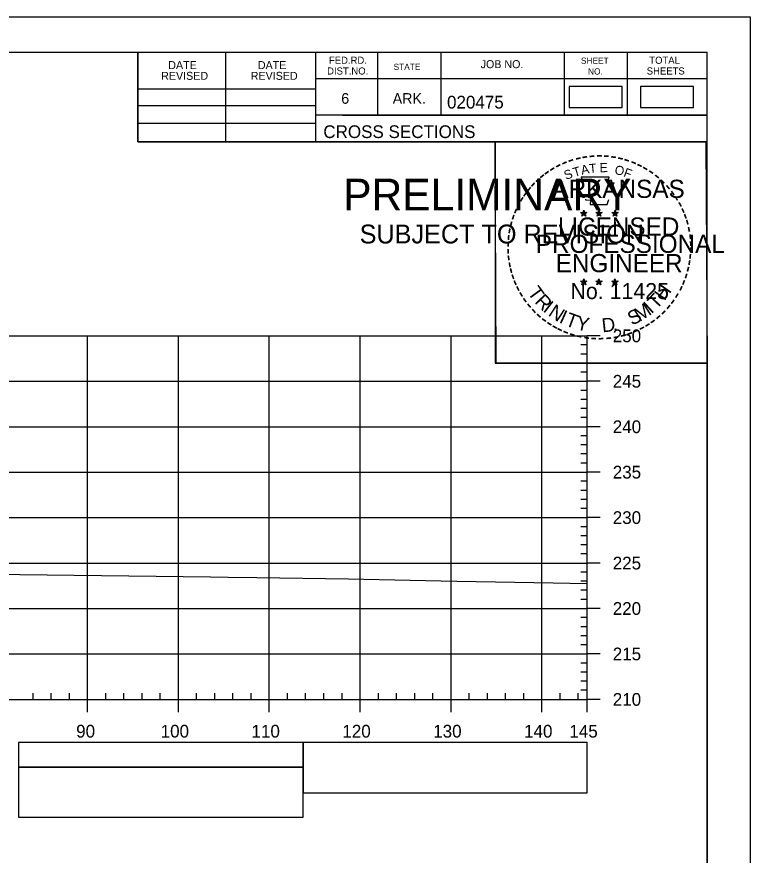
# Model space of a CAD drawing. Extents: x 1386544 to 1388153, y 379785 to 390999.
# Drawn here: x 1387462.6 to 1387543.3, y 380599.4 to 380691.7 of the extents above; entities that cross this region are included whole.
import ezdxf

# ---------------------------------------------------------------- set-up
doc = ezdxf.new("R2010")
doc.units = 0
for name, color, linetype in [('R_Axis', 7, 'Continuous'), ('R_Axis Annot', 7, 'Continuous'), ('R_Border', 7, 'Continuous'), ('R_Border PE', 7, 'Continuous'), ('R_Border Prem', 7, 'Continuous'), ('R_Exist Surface', 7, 'Continuous'), ('R_Fin Surface', 7, 'Continuous'), ('R_Grid', 7, 'Continuous'), ('R_No Plot', 7, 'Continuous'), ('R_Striping', 7, 'Continuous'), ('S_SHOULDER', 7, 'Continuous')]:
    doc.layers.add(name, color=color, linetype=linetype)

msp = doc.modelspace()

# ---------------------------------------------------------------- linework, layer by layer
at = {"layer": 'R_Axis'}
for p, q in [((1387525.411, 380616.558), (1387525.411, 380656.558)), ((1387526.811, 380656.558), (1387525.411, 380656.558)), ((1387525.411, 380655.558), (1387524.711, 380655.558)), ((1387525.411, 380654.558), (1387524.711, 380654.558)), ((1387525.411, 380653.558), (1387524.711, 380653.558)), ((1387525.411, 380652.558), (1387524.711, 380652.558)), ((1387526.811, 380651.558), (1387525.411, 380651.558)), ((1387525.411, 380650.558), (1387524.711, 380650.558)), ((1387525.411, 380649.558), (1387524.711, 380649.558)), ((1387525.411, 380648.558), (1387524.711, 380648.558)), ((1387525.411, 380647.558), (1387524.711, 380647.558)), ((1387526.811, 380646.558), (1387525.411, 380646.558)), ((1387525.411, 380645.558), (1387524.711, 380645.558)), ((1387525.411, 380644.558), (1387524.711, 380644.558)), ((1387525.411, 380643.558), (1387524.711, 380643.558)), ((1387525.411, 380642.558), (1387524.711, 380642.558)), ((1387526.811, 380641.558), (1387525.411, 380641.558)), ((1387525.411, 380640.558), (1387524.711, 380640.558)), ((1387525.411, 380639.558), (1387524.711, 380639.558)), ((1387525.411, 380638.558), (1387524.711, 380638.558)), ((1387525.411, 380637.558), (1387524.711, 380637.558)), ((1387526.811, 380636.558), (1387525.411, 380636.558)), ((1387525.411, 380635.558), (1387524.711, 380635.558)), ((1387525.411, 380634.558), (1387524.711, 380634.558)), ((1387525.411, 380633.558), (1387524.711, 380633.558)), ((1387525.411, 380632.558), (1387524.711, 380632.558)), ((1387526.811, 380631.558), (1387525.411, 380631.558)), ((1387525.411, 380630.558), (1387524.711, 380630.558)), ((1387525.411, 380629.558), (1387524.711, 380629.558)), ((1387525.411, 380628.558), (1387524.711, 380628.558)), ((1387525.411, 380627.558), (1387524.711, 380627.558)), ((1387526.811, 380626.558), (1387525.411, 380626.558)), ((1387525.411, 380625.558), (1387524.711, 380625.558)), ((1387525.411, 380624.558), (1387524.711, 380624.558)), ((1387525.411, 380623.558), (1387524.711, 380623.558)), ((1387525.411, 380622.558), (1387524.711, 380622.558)), ((1387526.811, 380621.558), (1387525.411, 380621.558)), ((1387525.411, 380620.558), (1387524.711, 380620.558)), ((1387525.411, 380619.558), (1387524.711, 380619.558)), ((1387525.411, 380618.558), (1387524.711, 380618.558)), ((1387464.411, 380616.558), (1387464.411, 380617.258)), ((1387466.411, 380616.558), (1387466.411, 380617.258)), ((1387468.411, 380616.558), (1387468.411, 380617.258)), ((1387472.411, 380616.558), (1387472.411, 380617.258)), ((1387474.411, 380616.558), (1387474.411, 380617.258)), ((1387476.411, 380616.558), (1387476.411, 380617.258)), ((1387478.411, 380616.558), (1387478.411, 380617.258)), ((1387482.411, 380616.558), (1387482.411, 380617.258)), ((1387484.411, 380616.558), (1387484.411, 380617.258)), ((1387486.411, 380616.558), (1387486.411, 380617.258)), ((1387488.411, 380616.558), (1387488.411, 380617.258)), ((1387492.411, 380616.558), (1387492.411, 380617.258)), ((1387494.411, 380616.558), (1387494.411, 380617.258)), ((1387496.411, 380616.558), (1387496.411, 380617.258)), ((1387498.411, 380616.558), (1387498.411, 380617.258)), ((1387502.411, 380616.558), (1387502.411, 380617.258)), ((1387504.411, 380616.558), (1387504.411, 380617.258)), ((1387506.411, 380616.558), (1387506.411, 380617.258)), ((1387508.411, 380616.558), (1387508.411, 380617.258)), ((1387512.411, 380616.558), (1387512.411, 380617.258)), ((1387514.411, 380616.558), (1387514.411, 380617.258)), ((1387516.411, 380616.558), (1387516.411, 380617.258)), ((1387518.411, 380616.558), (1387518.411, 380617.258)), ((1387522.411, 380616.558), (1387522.411, 380617.258)), ((1387524.411, 380616.558), (1387524.411, 380617.258)), ((1387525.411, 380617.558), (1387524.711, 380617.558)), ((1387235.411, 380616.558), (1387525.411, 380616.558)), ((1387470.411, 380615.158), (1387470.411, 380616.558)), ((1387480.411, 380615.158), (1387480.411, 380616.558)), ((1387490.411, 380615.158), (1387490.411, 380616.558)), ((1387500.411, 380615.158), (1387500.411, 380616.558)), ((1387510.411, 380615.158), (1387510.411, 380616.558)), ((1387520.411, 380615.158), (1387520.411, 380616.558)), ((1387525.411, 380615.158), (1387525.411, 380616.558)), ((1387526.811, 380616.558), (1387525.411, 380616.558))]:
    msp.add_line(p, q, dxfattribs=at)
at = {"layer": 'R_Border'}
for p, q in [((1387222.411, 380687.769), (1387538.591, 380687.769)), ((1387475.951, 380677.889), (1387475.951, 380687.769)), ((1387485.631, 380677.889), (1387485.631, 380687.769)), ((1387495.491, 380687.769), (1387495.491, 380677.889)), ((1387502.331, 380687.769), (1387502.331, 380680.829)), ((1387509.271, 380687.769), (1387509.271, 380680.829)), ((1387522.851, 380687.769), (1387522.851, 380680.829)), ((1387529.791, 380687.769), (1387529.791, 380680.829)), ((1387538.591, 380482.309), (1387538.591, 380687.769)), ((1387538.591, 380684.829), (1387495.491, 380684.829)), ((1387538.591, 380684.849), (1387538.591, 380684.849)), ((1387475.951, 380683.749), (1387495.491, 380683.749)), ((1387475.951, 380681.889), (1387495.491, 380681.889)), ((1387538.591, 380680.829), (1387495.491, 380680.829)), ((1387498.451, 380680.829), (1387538.591, 380680.829)), ((1387475.951, 380679.949), (1387495.491, 380679.949)), ((1387538.591, 380677.889), (1387475.951, 380677.889))]:
    msp.add_line(p, q, dxfattribs=at)
at = {"layer": 'R_Border PE'}
for p, q in [((1387525.025, 380670.398), (1387524.984, 380670.146)), ((1387525.025, 380670.033), (1387525.025, 380670.398)), ((1387525.025, 380670.398), (1387525.074, 380670.148)), ((1387526.695, 380670.398), (1387526.654, 380670.146)), ((1387526.695, 380670.033), (1387526.695, 380670.398)), ((1387526.695, 380670.398), (1387526.744, 380670.148)), ((1387528.459, 380670.386), (1387528.418, 380670.134)), ((1387528.459, 380670.021), (1387528.459, 380670.386)), ((1387528.459, 380670.386), (1387528.508, 380670.136)), ((1387524.676, 380670.144), (1387525.025, 380670.033)), ((1387524.676, 380670.144), (1387524.929, 380670.099)), ((1387524.676, 380670.144), (1387524.913, 380670.022)), ((1387524.809, 380669.736), (1387525.025, 380670.033)), ((1387524.809, 380669.736), (1387524.935, 380669.98)), ((1387524.809, 380669.736), (1387525.023, 380669.953)), ((1387525.238, 380669.736), (1387525.023, 380669.95)), ((1387525.372, 380670.144), (1387525.025, 380670.033)), ((1387525.238, 380669.736), (1387525.025, 380670.033)), ((1387525.372, 380670.144), (1387525.086, 380670.095)), ((1387525.238, 380669.736), (1387525.101, 380670.027)), ((1387525.372, 380670.144), (1387525.168, 380670.042)), ((1387526.346, 380670.144), (1387526.695, 380670.033)), ((1387526.346, 380670.144), (1387526.599, 380670.099)), ((1387526.346, 380670.144), (1387526.583, 380670.022)), ((1387526.479, 380669.736), (1387526.695, 380670.033)), ((1387526.479, 380669.736), (1387526.605, 380669.98)), ((1387526.479, 380669.736), (1387526.693, 380669.953)), ((1387526.908, 380669.736), (1387526.693, 380669.95)), ((1387527.042, 380670.144), (1387526.695, 380670.033)), ((1387526.908, 380669.736), (1387526.695, 380670.033)), ((1387527.042, 380670.144), (1387526.756, 380670.095)), ((1387526.908, 380669.736), (1387526.771, 380670.027)), ((1387527.042, 380670.144), (1387526.838, 380670.042)), ((1387528.11, 380670.132), (1387528.459, 380670.021)), ((1387528.11, 380670.132), (1387528.363, 380670.087)), ((1387528.11, 380670.132), (1387528.347, 380670.01)), ((1387528.243, 380669.724), (1387528.459, 380670.021)), ((1387528.243, 380669.724), (1387528.369, 380669.968)), ((1387528.243, 380669.724), (1387528.457, 380669.941)), ((1387528.672, 380669.724), (1387528.457, 380669.938)), ((1387528.806, 380670.132), (1387528.459, 380670.021)), ((1387528.672, 380669.724), (1387528.459, 380670.021)), ((1387528.806, 380670.132), (1387528.52, 380670.083)), ((1387528.672, 380669.724), (1387528.535, 380670.015)), ((1387528.806, 380670.132), (1387528.602, 380670.03)), ((1387524.672, 380662.571), (1387525.021, 380662.46)), ((1387524.672, 380662.571), (1387524.925, 380662.526)), ((1387524.672, 380662.571), (1387524.909, 380662.449)), ((1387524.805, 380662.163), (1387525.021, 380662.46)), ((1387524.805, 380662.163), (1387524.931, 380662.407)), ((1387524.805, 380662.163), (1387525.019, 380662.38)), ((1387525.021, 380662.825), (1387524.98, 380662.573)), ((1387525.234, 380662.163), (1387525.019, 380662.377)), ((1387525.021, 380662.46), (1387525.021, 380662.825)), ((1387525.021, 380662.825), (1387525.07, 380662.575)), ((1387525.368, 380662.571), (1387525.021, 380662.46)), ((1387525.234, 380662.163), (1387525.021, 380662.46)), ((1387525.368, 380662.571), (1387525.082, 380662.522)), ((1387525.234, 380662.163), (1387525.097, 380662.454)), ((1387525.368, 380662.571), (1387525.164, 380662.469)), ((1387526.341, 380662.571), (1387526.69, 380662.46)), ((1387526.341, 380662.571), (1387526.594, 380662.526)), ((1387526.341, 380662.571), (1387526.578, 380662.449)), ((1387526.474, 380662.163), (1387526.69, 380662.46)), ((1387526.474, 380662.163), (1387526.6, 380662.407)), ((1387526.474, 380662.163), (1387526.688, 380662.38)), ((1387526.69, 380662.825), (1387526.649, 380662.573)), ((1387526.903, 380662.163), (1387526.688, 380662.377)), ((1387526.69, 380662.46), (1387526.69, 380662.825)), ((1387526.69, 380662.825), (1387526.739, 380662.575)), ((1387527.037, 380662.571), (1387526.69, 380662.46)), ((1387526.903, 380662.163), (1387526.69, 380662.46)), ((1387527.037, 380662.571), (1387526.751, 380662.522)), ((1387526.903, 380662.163), (1387526.766, 380662.454)), ((1387527.037, 380662.571), (1387526.833, 380662.469)), ((1387528.108, 380662.561), (1387528.457, 380662.45)), ((1387528.108, 380662.561), (1387528.361, 380662.516)), ((1387528.108, 380662.561), (1387528.345, 380662.439)), ((1387528.241, 380662.153), (1387528.457, 380662.45)), ((1387528.241, 380662.153), (1387528.367, 380662.397)), ((1387528.241, 380662.153), (1387528.455, 380662.37)), ((1387528.457, 380662.815), (1387528.416, 380662.563)), ((1387528.67, 380662.153), (1387528.455, 380662.367)), ((1387528.457, 380662.45), (1387528.457, 380662.815)), ((1387528.457, 380662.815), (1387528.506, 380662.565)), ((1387528.804, 380662.561), (1387528.457, 380662.45)), ((1387528.67, 380662.153), (1387528.457, 380662.45)), ((1387528.804, 380662.561), (1387528.518, 380662.512)), ((1387528.67, 380662.153), (1387528.533, 380662.444)), ((1387528.804, 380662.561), (1387528.6, 380662.459))]:
    msp.add_line(p, q, dxfattribs=at)
for points in [[(1387524.717, 380674.022), (1387524.986, 380673.195)], [(1387528.228, 380673.1), (1387528.37, 380673.384), (1387527.685, 380673.36), (1387527.833, 380674.022), (1387524.717, 380674.022)], [(1387525.209, 380671.599), (1387525.209, 380671.512), (1387525.772, 380671.493), (1387525.718, 380671.02), (1387527.588, 380671.02), (1387527.789, 380671.556)], [(1387525.025, 380670.398), (1387525.238, 380669.736), (1387524.676, 380670.144), (1387525.372, 380670.144), (1387524.809, 380669.736), (1387525.025, 380670.398)], [(1387526.695, 380670.398), (1387526.908, 380669.736), (1387526.346, 380670.144), (1387527.042, 380670.144), (1387526.479, 380669.736), (1387526.695, 380670.398)], [(1387528.459, 380670.386), (1387528.672, 380669.724), (1387528.11, 380670.132), (1387528.806, 380670.132), (1387528.243, 380669.724), (1387528.459, 380670.386)], [(1387525.021, 380662.825), (1387525.234, 380662.163), (1387524.672, 380662.571), (1387525.368, 380662.571), (1387524.805, 380662.163), (1387525.021, 380662.825)], [(1387526.69, 380662.825), (1387526.903, 380662.163), (1387526.341, 380662.571), (1387527.037, 380662.571), (1387526.474, 380662.163), (1387526.69, 380662.825)], [(1387528.457, 380662.815), (1387528.67, 380662.153), (1387528.108, 380662.561), (1387528.804, 380662.561), (1387528.241, 380662.153), (1387528.457, 380662.815)]]:
    msp.add_lwpolyline(points, dxfattribs=at)
for centre, radius in [((1387525.024, 380670.032), 0.172), ((1387525.024, 380670.032), 0.145), ((1387525.024, 380670.032), 0.116), ((1387525.024, 380670.032), 0.0991), ((1387525.024, 380670.032), 0.0747), ((1387525.024, 380670.032), 0.0495), ((1387525.024, 380670.032), 0.0296), ((1387526.694, 380670.032), 0.172), ((1387526.694, 380670.032), 0.145), ((1387526.694, 380670.032), 0.116), ((1387526.694, 380670.032), 0.0991), ((1387526.694, 380670.032), 0.0747), ((1387526.694, 380670.032), 0.0495), ((1387526.694, 380670.032), 0.0296), ((1387528.458, 380670.02), 0.172), ((1387528.458, 380670.02), 0.145), ((1387528.458, 380670.02), 0.116), ((1387528.458, 380670.02), 0.0991), ((1387528.458, 380670.02), 0.0747), ((1387528.458, 380670.02), 0.0495), ((1387528.458, 380670.02), 0.0296), ((1387525.02, 380662.459), 0.172), ((1387525.02, 380662.459), 0.145), ((1387525.02, 380662.459), 0.116), ((1387525.02, 380662.459), 0.0991), ((1387525.02, 380662.459), 0.0747), ((1387525.02, 380662.459), 0.0495), ((1387525.02, 380662.459), 0.0296), ((1387526.689, 380662.459), 0.172), ((1387526.689, 380662.459), 0.145), ((1387526.689, 380662.459), 0.116), ((1387526.689, 380662.459), 0.0991), ((1387526.689, 380662.459), 0.0747), ((1387526.689, 380662.459), 0.0495), ((1387526.689, 380662.459), 0.0296), ((1387528.456, 380662.449), 0.172), ((1387528.456, 380662.449), 0.145), ((1387528.456, 380662.449), 0.116), ((1387528.456, 380662.449), 0.0991), ((1387528.456, 380662.449), 0.0747), ((1387528.456, 380662.449), 0.0495), ((1387528.456, 380662.449), 0.0296)]:
    msp.add_circle(centre, radius, dxfattribs=at)
at = {"layer": 'R_Exist Surface'}
msp.add_lwpolyline([(1387398.938, 380632.189), (1387404.867, 380631.894), (1387409.305, 380631.663), (1387412.609, 380631.511), (1387424.548, 380630.958), (1387426.364, 380630.876), (1387430.494, 380630.649), (1387441.183, 380630.484), (1387447.771, 380630.438), (1387462.936, 380630.301), (1387483.925, 380630.04), (1387485.891, 380629.997), (1387489.028, 380629.98), (1387499.11, 380629.84), (1387505.908, 380629.665), (1387511.064, 380629.584), (1387521.669, 380629.364), (1387525.411, 380629.312)], dxfattribs=at)
at = {"layer": 'R_Fin Surface'}
msp.add_lwpolyline([(1387494.152, 380606.294), (1387525.411, 380606.294), (1387525.411, 380611.822), (1387494.152, 380611.822)], close=True, dxfattribs=at)
at = {"layer": 'R_Grid'}
for p, q in [((1387235.411, 380656.558), (1387525.411, 380656.558)), ((1387470.411, 380616.558), (1387470.411, 380656.558)), ((1387480.411, 380616.558), (1387480.411, 380656.558)), ((1387490.411, 380616.558), (1387490.411, 380656.558)), ((1387500.411, 380616.558), (1387500.411, 380656.558)), ((1387510.411, 380616.558), (1387510.411, 380656.558)), ((1387520.411, 380616.558), (1387520.411, 380656.558)), ((1387525.411, 380616.558), (1387525.411, 380656.558)), ((1387235.411, 380651.558), (1387525.411, 380651.558)), ((1387235.411, 380646.558), (1387525.411, 380646.558)), ((1387235.411, 380641.558), (1387525.411, 380641.558)), ((1387235.411, 380636.558), (1387525.411, 380636.558)), ((1387235.411, 380631.558), (1387525.411, 380631.558)), ((1387235.411, 380626.558), (1387525.411, 380626.558)), ((1387235.411, 380621.558), (1387525.411, 380621.558)), ((1387235.411, 380616.558), (1387525.411, 380616.558))]:
    msp.add_line(p, q, dxfattribs=at)
at = {"layer": 'R_No Plot'}
for p, q in [((1387210.01, 380691.663), (1387543.344, 380691.663)), ((1387514.626, 380655.433), (1387514.626, 380655.433))]:
    msp.add_line(p, q, dxfattribs=at)
for points in [[(1387210.004, 380691.663), (1387543.344, 380691.663), (1387543.344, 380478.326), (1387210.004, 380478.326)], [(1387456.331, 380687.769), (1387475.951, 380687.769), (1387475.951, 380677.889), (1387492.063, 380677.889), (1387515.263, 380677.889), (1387515.263, 380653.556), (1387538.591, 380653.556), (1387538.591, 380482.309), (1387222.411, 380482.309), (1387222.411, 380687.769)], [(1387515.263, 380677.889), (1387538.471, 380677.889), (1387538.591, 380653.556), (1387515.383, 380653.556)]]:
    msp.add_lwpolyline(points, close=True, dxfattribs=at)
at = {"layer": 'R_Striping'}
for points in [[(1387462.813, 380609.116), (1387494.152, 380609.116), (1387494.152, 380611.822), (1387462.813, 380611.822)], [(1387462.813, 380603.594), (1387494.152, 380603.594), (1387494.152, 380609.116), (1387462.813, 380609.116)]]:
    msp.add_lwpolyline(points, close=True, dxfattribs=at)
at = {"layer": 'S_SHOULDER'}
for points in [[(1387523.405, 380681.674), (1387529.238, 380681.674), (1387529.238, 380683.984), (1387523.405, 380683.984)], [(1387531.275, 380681.674), (1387537.108, 380681.674), (1387537.108, 380683.984), (1387531.275, 380683.984)]]:
    msp.add_lwpolyline(points, close=True, dxfattribs=at)

# ---------------------------------------------------------------- texts
at = {"layer": 'R_Axis Annot'}
for s, p in [('250', (1387528.211, 380655.858)), ('245', (1387528.211, 380650.858)), ('240', (1387528.211, 380645.858)), ('235', (1387528.211, 380640.858)), ('230', (1387528.211, 380635.858)), ('225', (1387528.211, 380630.858)), ('220', (1387528.211, 380625.858)), ('215', (1387528.211, 380620.858)), ('210', (1387528.211, 380615.858)), ('90', (1387469.15, 380612.358)), ('100', (1387478.45, 380612.358)), ('110', (1387488.45, 380612.358)), ('120', (1387498.45, 380612.358)), ('130', (1387508.45, 380612.358)), ('140', (1387518.45, 380612.358)), ('145', (1387523.437, 380612.358))]:
    msp.add_text(s, height=1.4, dxfattribs=at).set_placement(p)
at = {"layer": 'R_Border'}
for s, height, p in [('FED.RD.', 0.7819, (1387496.971, 380686.489)), ('SHEET', 0.684, (1387524.711, 380686.489)), ('TOTAL', 0.7819, (1387532.231, 380686.489)), ('DATE', 0.8792, (1387479.289, 380685.905)), ('DATE', 0.8792, (1387489.149, 380685.905)), ('DIST.NO.', 0.7819, (1387496.771, 380685.309)), ('STATE', 0.684, (1387504.091, 380685.809)), ('JOB NO.', 0.8792, (1387513.671, 380686.009)), ('SHEETS', 0.7819, (1387531.951, 380685.309)), ('REVISED', 0.8792, (1387478.509, 380684.725)), ('REVISED', 0.8792, (1387488.369, 380684.725)), ('NO.', 0.684, (1387525.491, 380685.309)), ('6', 1.172, (1387498.331, 380682.089)), ('ARK.', 1.1723, (1387503.991, 380682.089)), ('020475', 1.4, (1387509.967, 380681.568)), ('CROSS SECTIONS', 1.4, (1387496.355, 380678.319))]:
    msp.add_text(s, height=height, rotation=360, dxfattribs=at).set_placement(p)
at = {"layer": 'R_Border PE'}
for s, height, rotation, p in [('-', 1.6, 19.17608, (1387523.465, 380675.149)), ('-', 1.6, 13.63015, (1387524.215, 380675.39)), ('-', 1.6, 10.21935, (1387524.893, 380675.552)), ('-', 1.6, 5.89682, (1387525.622, 380675.662)), ('-', 1.6, 0.18623, (1387526.394, 380675.734)), ('-', 1.6, 357.74304, (1387527.117, 380675.721)), ('-', 1.6, 352.16172, (1387527.861, 380675.665)), ('-', 1.6, 347.20489, (1387528.58, 380675.551)), ('-', 1.6, 342.3362, (1387529.215, 380675.396)), ('-', 1.6, 34.06357, (1387521.601, 380674.193)), ('-', 1.6, 28.79182, (1387522.198, 380674.563)), ('-', 1.6, 24.30721, (1387522.831, 380674.88)), ('T', 1, 16.4036, (1387523.986, 380674.031)), ('A', 1, 11.21318, (1387524.812, 380674.282)), ('T', 1, 6.02276, (1387525.661, 380674.448)), ('E', 1, 0.83234, (1387526.766, 380674.558)), ('O', 1, 350.4515, (1387528.37, 380674.348)), ('F', 1, 340.07066, (1387529.324, 380674.12)), ('-', 1.6, 337.85509, (1387529.95, 380675.173)), ('-', 1.6, 334.12109, (1387530.581, 380674.902)), ('-', 1.6, 329.64089, (1387531.16, 380674.619)), ('-', 1.6, 38.95066, (1387520.547, 380673.42)), ('-', 1.6, 36.23174, (1387521.023, 380673.798)), ('S', 1, 21.59401, (1387523.072, 380673.7)), ('-', 1.6, 325.86266, (1387531.803, 380674.258)), ('-', 1.6, 320.52971, (1387532.413, 380673.832)), ('-', 1.6, 48.42305, (1387519.666, 380672.525)), ('-', 1.6, 42.96224, (1387520.114, 380673.003)), ('ARKANSAS', 2, 360, (1387521.57, 380671.734)), ('-', 1.6, 315.57859, (1387533.012, 380673.344)), ('-', 1.6, 309.87973, (1387533.581, 380672.794)), ('-', 1.6, 54.23247, (1387518.85, 380671.472)), ('-', 1.6, 50.61417, (1387519.263, 380672.039)), ('-', 1.6, 306.65218, (1387534.106, 380672.192)), ('-', 1.6, 58.07063, (1387518.525, 380670.945)), ('-', 1.4, 303.67529, (1387534.592, 380671.624)), ('-', 1.6, 299.66835, (1387534.911, 380671.017)), ('-', 1.6, 67.77427, (1387517.953, 380669.72)), ('-', 1.6, 62.87135, (1387518.212, 380670.331)), ('-', 1.6, 294.66279, (1387535.235, 380670.405)), ('-', 1.6, 72.39447, (1387517.734, 380669.09)), ('LICENSED', 2, 360, (1387522.168, 380667.585)), ('DWB', 0.01, 360, (1387525.012, 380670.028)), ('DWB', 0.01, 360, (1387526.682, 380670.028)), ('DWB', 0.01, 360, (1387528.446, 380670.017)), ('-', 1.6, 290.57283, (1387535.492, 380669.828)), ('-', 1.6, 75.46096, (1387517.537, 380668.376)), ('-', 1.6, 285.12326, (1387535.726, 380669.248)), ('-', 1.6, 280.54934, (1387535.926, 380668.506)), ('-', 1.6, 85.18634, (1387517.329, 380666.972)), ('-', 1.6, 81.20126, (1387517.405, 380667.663)), ('PROFESSIONAL', 2, 360, (1387519.744, 380665.681)), ('-', 1.6, 276.59616, (1387536.088, 380667.738)), ('-', 1.6, 89.06224, (1387517.304, 380666.271)), ('-', 1.6, 274.33011, (1387536.148, 380667.016)), ('-', 1.6, 94.19588, (1387517.339, 380665.546)), ('-', 1.6, 269.94067, (1387536.182, 380666.384)), ('-', 1.6, 98.94793, (1387517.411, 380664.879)), ('ENGINEER', 2, 360, (1387521.931, 380663.556)), ('-', 1.6, 260.99529, (1387536.092, 380665.064)), ('-', 1.6, 263.5172, (1387536.163, 380665.718)), ('-', 1.6, 101.71495, (1387517.546, 380664.146)), ('-', 1.6, 105.45785, (1387517.708, 380663.551)), ('-', 1.6, 255.7626, (1387535.982, 380664.386)), ('-', 1.6, 109.08742, (1387517.923, 380662.92)), ('-', 1.6, 252.86809, (1387535.801, 380663.666)), ('-', 1.6, 114.06432, (1387518.177, 380662.324)), ('-', 1.6, 115.72885, (1387518.482, 380661.706)), ('T', 1.54, 306.04056, (1387518.781, 380661.298)), ('No. 11425', 1.757, 360, (1387523.559, 380660.605)), ('DWB', 0.01, 360, (1387525.008, 380662.455)), ('DWB', 0.01, 360, (1387526.677, 380662.455)), ('DWB', 0.01, 360, (1387528.444, 380662.445)), ('H', 1.54, 54.60883, (1387533.901, 380660.333)), ('-', 1.6, 244.61971, (1387535.316, 380662.364)), ('-', 1.6, 247.88866, (1387535.578, 380662.993)), ('-', 1.6, 120.44712, (1387518.839, 380661.12)), ('R', 1.54, 314.00497, (1387519.543, 380660.25)), ('T', 1.54, 46.64442, (1387533.011, 380659.391)), ('-', 1.6, 239.07125, (1387534.922, 380661.612)), ('-', 1.6, 125.89344, (1387519.242, 380660.559)), ('I', 1.54, 321.96938, (1387520.444, 380659.318)), ('M', 1.54, 32.65632, (1387531.166, 380658.066)), ('I', 1.54, 42.11359, (1387532.45, 380658.913)), ('-', 1.6, 233.84524, (1387534.52, 380660.959)), ('-', 1.6, 130.71812, (1387519.704, 380660.007)), ('-', 1.6, 134.22381, (1387520.221, 380659.462)), ('N', 1.54, 326.50021, (1387521.011, 380658.847)), ('I', 1.54, 335.36034, (1387522.219, 380658.061)), ('S', 1.54, 26.9312, (1387530.327, 380657.66)), ('-', 1.6, 225.76533, (1387533.611, 380659.829)), ('-', 1.6, 231.25377, (1387534.09, 380660.393)), ('-', 1.6, 138.93382, (1387520.746, 380658.998)), ('-', 1.6, 144.64634, (1387521.302, 380658.592)), ('T', 1.54, 339.89117, (1387522.88, 380657.733)), ('Y', 1.54, 347.85558, (1387524.097, 380657.288)), ('D', 1.54, 6.39691, (1387527.082, 380656.929)), ('-', 1.6, 215.73633, (1387532.54, 380658.848)), ('-', 1.6, 221.08509, (1387533.089, 380659.32)), ('-', 1.6, 148.08978, (1387521.863, 380658.221)), ('-', 1.6, 151.57039, (1387522.442, 380657.896)), ('-', 1.6, 154.60019, (1387522.964, 380657.649)), ('-', 1.6, 207.35684, (1387531.448, 380658.115)), ('-', 1.6, 212.24909, (1387532.006, 380658.461)), ('-', 1.6, 158.56121, (1387523.588, 380657.395)), ('-', 1.6, 162.79826, (1387524.275, 380657.182)), ('-', 1.6, 167.55551, (1387524.99, 380657.018)), ('-', 1.6, 191.28576, (1387528.799, 380657.082)), ('.', 1.54, 13.76417, (1387528.274, 380657.057)), ('-', 1.6, 195.47429, (1387529.528, 380657.281)), ('-', 1.6, 200.71842, (1387530.205, 380657.523)), ('-', 1.6, 204.25161, (1387530.824, 380657.796)), ('-', 1.6, 173.11546, (1387525.762, 380656.908)), ('-', 1.6, 176.51827, (1387526.51, 380656.855)), ('-', 1.6, 181.59176, (1387527.254, 380656.874)), ('-', 1.6, 185.81666, (1387528.063, 380656.95))]:
    msp.add_text(s, height=height, rotation=rotation, dxfattribs=at).set_placement(p)
at = {"layer": 'R_Border Prem'}
for s, height, p in [('PRELIMINARY', 3.5, (1387498.542, 380670.352)), ('DWB', 0.01, (1387499.289, 380672.201)), ('SUBJECT TO REVISION', 2.07511, (1387500.351, 380666.723))]:
    msp.add_text(s, height=height, rotation=360, dxfattribs=at).set_placement(p)

doc.saveas('drawing.dxf')
